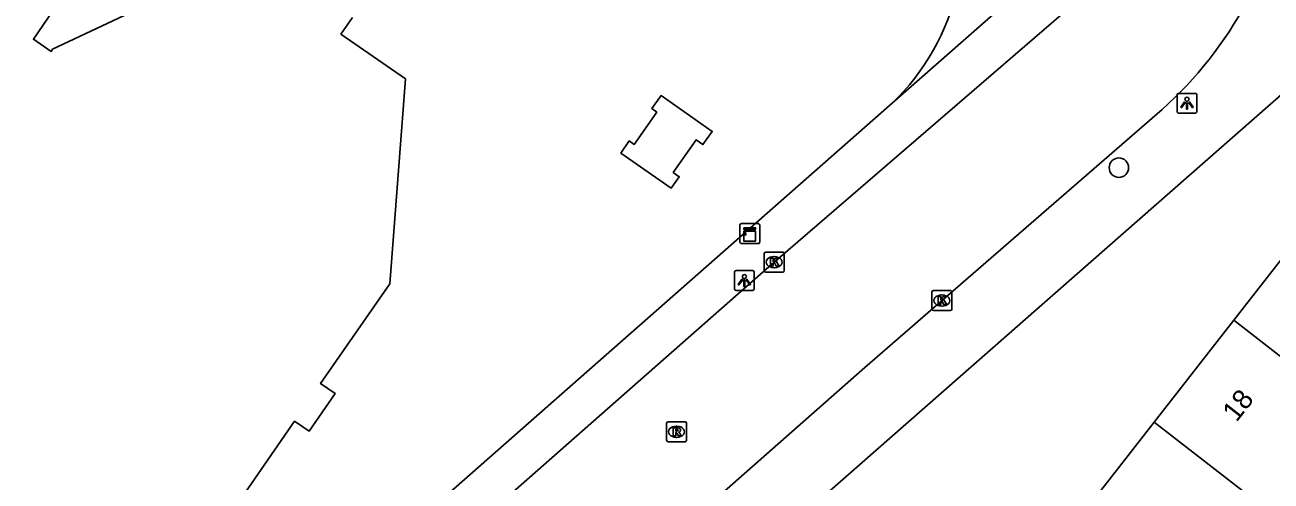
# Model space of a CAD drawing. Extents: x 158352 to 159489, y 383828 to 384597.
# Drawn here: x 158926.2 to 158988.7, y 383970.6 to 383993.5 of the extents above; entities that cross this region are included whole.
import ezdxf

# ---------------------------------------------------------------- set-up
doc = ezdxf.new("R2010")
doc.units = 0
for name, color, linetype in [('IMGEO_Boom', 7, 'Continuous'), ('IMGEO_Kast', 7, 'Continuous'), ('IMGEO_Kolk', 7, 'Continuous'), ('IMGEO_Lichtpunt', 7, 'Continuous'), ('IMGEO_Pand', 7, 'Continuous'), ('IMGEO_Pand_nummerreeks', 7, 'Continuous'), ('IMGEO_Rijbaan_lokaal_open', 7, 'Continuous'), ('IMGEO_Rioolput', 7, 'Continuous'), ('IMGEO_Voetpad_open', 7, 'Continuous')]:
    doc.layers.add(name, color=color, linetype=linetype)

msp = doc.modelspace()

# ---------------------------------------------------------------- linework, layer by layer
at = {"layer": 'IMGEO_Boom'}
msp.add_circle((158981.095, 383986.358), 0.489, dxfattribs=at)
at = {"layer": 'IMGEO_Kast'}
for p, q in [((158962.075, 383982.624), (158962.075, 383983.465)), ((158962.075, 383983.465), (158962.075, 383982.624)), ((158962.15, 383983.549), (158962.991, 383983.549)), ((158962.991, 383983.549), (158962.15, 383983.549)), ((158963.075, 383983.474), (158963.075, 383982.633)), ((158963.075, 383982.633), (158963.075, 383983.474)), ((158963, 383982.549), (158962.159, 383982.549)), ((158962.159, 383982.549), (158963, 383982.549))]:
    msp.add_line(p, q, dxfattribs=at)
for points in [[(158962.27, 383983.339), (158962.87, 383983.339), (158962.87, 383983.254), (158962.27, 383983.254), (158962.27, 383983.339)], [(158962.27, 383983.164), (158962.87, 383983.164), (158962.87, 383982.675), (158962.27, 383982.675), (158962.27, 383983.164)]]:
    msp.add_lwpolyline(points, dxfattribs=at)
msp.add_circle((158962.354, 383983.013), 0.0377, dxfattribs=at)
for centre, start, end in [((158962.153, 383983.471), 92.4484, 184.28452), ((158962.153, 383983.471), 92.4484, 184.28452), ((158962.997, 383983.471), 2.4484, 94.28452), ((158962.997, 383983.471), 2.4484, 94.28452), ((158962.153, 383982.627), 182.4484, 274.28452), ((158962.153, 383982.627), 182.4484, 274.28452), ((158962.997, 383982.627), 272.4484, 4.28452), ((158962.997, 383982.627), 272.4484, 4.28452)]:
    msp.add_arc(centre, 0.0779, start, end, dxfattribs=at)
at = {"layer": 'IMGEO_Kolk'}
for p, q in [((158963.299, 383981.188), (158963.299, 383982.04)), ((158963.374, 383982.114), (158964.226, 383982.114)), ((158964.3, 383982.04), (158964.3, 383981.188)), ((158963.787, 383981.894), (158963.812, 383981.894)), ((158964.226, 383981.114), (158963.374, 383981.114)), ((158963.81, 383981.334), (158963.785, 383981.334)), ((158971.711, 383979.26), (158971.711, 383980.112)), ((158971.786, 383980.186), (158972.638, 383980.186)), ((158972.712, 383980.112), (158972.712, 383979.26)), ((158972.199, 383979.966), (158972.224, 383979.966)), ((158972.638, 383979.186), (158971.786, 383979.186)), ((158972.222, 383979.406), (158972.197, 383979.406))]:
    msp.add_line(p, q, dxfattribs=at)
for points in [[(158963.299, 383981.188), (158963.299, 383982.04)], [(158963.374, 383982.114), (158964.226, 383982.114)], [(158964.3, 383982.04), (158964.3, 383981.188)], [(158963.62, 383981.814), (158963.743, 383981.814), (158963.743, 383981.663), (158963.873, 383981.814), (158964.037, 383981.814), (158963.891, 383981.663), (158964.044, 383981.414), (158963.892, 383981.414), (158963.807, 383981.578), (158963.743, 383981.511), (158963.743, 383981.414), (158963.62, 383981.414), (158963.62, 383981.814)], [(158964.226, 383981.114), (158963.374, 383981.114)], [(158971.711, 383979.26), (158971.711, 383980.112)], [(158971.786, 383980.186), (158972.638, 383980.186)], [(158972.712, 383980.112), (158972.712, 383979.26)], [(158972.032, 383979.886), (158972.155, 383979.886), (158972.155, 383979.735), (158972.285, 383979.886), (158972.449, 383979.886), (158972.303, 383979.735), (158972.456, 383979.486), (158972.304, 383979.486), (158972.219, 383979.65), (158972.155, 383979.583), (158972.155, 383979.486), (158972.032, 383979.486), (158972.032, 383979.886)], [(158972.638, 383979.186), (158971.786, 383979.186)]]:
    msp.add_lwpolyline(points, dxfattribs=at)
for centre, start, end in [((158963.376, 383982.038), 91.55205, 178.44795), ((158963.376, 383982.038), 91.55205, 178.44795), ((158964.224, 383982.038), 1.55205, 88.44795), ((158964.224, 383982.038), 1.55205, 88.44795), ((158963.376, 383981.19), 181.55205, 268.44795), ((158963.376, 383981.19), 181.55205, 268.44795), ((158964.224, 383981.19), 271.55205, 358.44795), ((158964.224, 383981.19), 271.55205, 358.44795), ((158971.788, 383980.11), 91.55205, 178.44795), ((158971.788, 383980.11), 91.55205, 178.44795), ((158972.636, 383980.11), 1.55205, 88.44795), ((158972.636, 383980.11), 1.55205, 88.44795), ((158971.788, 383979.262), 181.55205, 268.44795), ((158971.788, 383979.262), 181.55205, 268.44795), ((158972.636, 383979.262), 271.55205, 358.44795), ((158972.636, 383979.262), 271.55205, 358.44795)]:
    msp.add_arc(centre, 0.0765, start, end, dxfattribs=at)
for centre, major_axis, ratio, start_param, end_param in [((158963.786, 383981.614), (-0.387, 0.002), 0.722429, 4.712389, 7.853982), ((158963.811, 383981.614), (-0.39, 0.002), 0.717154, 1.570796, 4.712389), ((158972.198, 383979.686), (-0.387, 0.002), 0.722429, 4.712389, 7.853982), ((158972.223, 383979.686), (-0.39, 0.002), 0.717154, 1.570796, 4.712389)]:
    msp.add_ellipse(centre, major_axis=major_axis, ratio=ratio, start_param=start_param, end_param=end_param, dxfattribs=at)
at = {"layer": 'IMGEO_Lichtpunt'}
for p, q in [((158984.012, 383989.994), (158984.012, 383989.187)), ((158984.012, 383989.994), (158984.012, 383989.187)), ((158984.914, 383990.089), (158984.106, 383990.089)), ((158984.914, 383990.089), (158984.106, 383990.089)), ((158985.008, 383989.187), (158985.008, 383989.994)), ((158985.008, 383989.187), (158985.008, 383989.994)), ((158984.106, 383989.093), (158984.914, 383989.093)), ((158984.106, 383989.093), (158984.914, 383989.093)), ((158961.805, 383981.094), (158961.805, 383980.287)), ((158961.805, 383981.094), (158961.805, 383980.287)), ((158962.707, 383981.189), (158961.899, 383981.189)), ((158962.707, 383981.189), (158961.899, 383981.189)), ((158962.801, 383980.287), (158962.801, 383981.094)), ((158962.801, 383980.287), (158962.801, 383981.094)), ((158961.899, 383980.193), (158962.707, 383980.193)), ((158961.899, 383980.193), (158962.707, 383980.193))]:
    msp.add_line(p, q, dxfattribs=at)
for points in [[(158984.386, 383989.658), (158984.425, 383989.63), (158984.237, 383989.368), (158984.199, 383989.395), (158984.386, 383989.658)], [(158984.488, 383989.61), (158984.535, 383989.61), (158984.535, 383989.288), (158984.488, 383989.288), (158984.488, 383989.61)], [(158984.598, 383989.63), (158984.636, 383989.657), (158984.823, 383989.395), (158984.784, 383989.367), (158984.598, 383989.63)], [(158962.179, 383980.758), (158962.218, 383980.73), (158962.03, 383980.468), (158961.992, 383980.495), (158962.179, 383980.758)], [(158962.391, 383980.73), (158962.429, 383980.757), (158962.616, 383980.495), (158962.577, 383980.467), (158962.391, 383980.73)], [(158962.281, 383980.71), (158962.328, 383980.71), (158962.328, 383980.388), (158962.281, 383980.388), (158962.281, 383980.71)]]:
    msp.add_lwpolyline(points, dxfattribs=at)
for centre in [(158984.511, 383989.792), (158962.304, 383980.892)]:
    msp.add_circle(centre, 0.0994, dxfattribs=at)
for centre, start, end in [((158984.106, 383989.994), 90, 180), ((158984.106, 383989.994), 90, 180), ((158984.914, 383989.994), 0, 90), ((158984.914, 383989.994), 0, 90), ((158984.106, 383989.187), 180, 270), ((158984.106, 383989.187), 180, 270), ((158984.914, 383989.187), 270, 0), ((158984.914, 383989.187), 270, 360), ((158961.899, 383981.094), 90, 180), ((158961.899, 383981.094), 90, 180), ((158962.707, 383981.094), 0, 90), ((158962.707, 383981.094), 0, 90), ((158961.899, 383980.287), 180, 270), ((158961.899, 383980.287), 180, 270), ((158962.707, 383980.287), 270, 0), ((158962.707, 383980.287), 270, 360)]:
    msp.add_arc(centre, 0.0946, start, end, dxfattribs=at)
at = {"layer": 'IMGEO_Pand'}
for points in [[(158928.074, 383994.931), (158926.632, 383992.802), (158927.522, 383992.19), (158927.594, 383992.301), (158936.928, 383996.707)], [(158942.641, 383993.895), (158942.064, 383993.055)], [(158942.064, 383993.055), (158945.302, 383990.812), (158944.51, 383980.531), (158941.041, 383975.522), (158941.772, 383975.016), (158940.461, 383973.122), (158939.733, 383973.626), (158936.229, 383968.568), (158927.106, 383964.273), (158923.783, 383966.575), (158923.258, 383965.819), (158921.407, 383967.086), (158921.917, 383967.823), (158921.65, 383968.008), (158918.613, 383970.106), (158919.414, 383980.407), (158920.76, 383982.358), (158918.578, 383983.891), (158917.999, 383983.086)], [(158957.915, 383989.146), (158957.664, 383989.323), (158958.125, 383989.98), (158960.688, 383988.18), (158960.221, 383987.515), (158959.884, 383987.752), (158958.734, 383986.115), (158959.033, 383985.904), (158958.623, 383985.321), (158956.103, 383987.091), (158956.529, 383987.697), (158956.775, 383987.524), (158957.915, 383989.146)], [(158986.865, 383978.704), (158990.865, 383983.828)], [(158982.869, 383973.585), (158986.865, 383978.704)], [(158994.317, 383972.887), (158986.865, 383978.704)], [(158978.88, 383968.476), (158982.869, 383973.585)], [(158982.869, 383973.585), (158990.329, 383967.786)]]:
    msp.add_lwpolyline(points, dxfattribs=at)
at = {"layer": 'IMGEO_Rijbaan_lokaal_open'}
for points in [[(158932.122, 383953.722), (158963.526, 383981.375), (158979.284, 383994.988)], [(158983.266, 383989.284), (158968.343, 383976.328), (158960.04, 383969.004), (158933.072, 383945.457), (158926.205, 383939.436)]]:
    msp.add_lwpolyline(points, dxfattribs=at)
msp.add_arc((158970.079, 384004.041), 19.79, 311.78527, 331.68286, dxfattribs=at)
at = {"layer": 'IMGEO_Rioolput'}
for p, q in [((158958.401, 383972.673), (158958.401, 383973.525)), ((158958.476, 383973.599), (158959.328, 383973.599)), ((158958.889, 383973.379), (158958.914, 383973.379)), ((158959.402, 383973.525), (158959.402, 383972.673)), ((158958.912, 383972.819), (158958.887, 383972.819)), ((158959.328, 383972.599), (158958.476, 383972.599))]:
    msp.add_line(p, q, dxfattribs=at)
for points in [[(158958.401, 383972.673), (158958.401, 383973.525)], [(158958.476, 383973.599), (158959.328, 383973.599)], [(158958.99, 383973.297), (158958.738, 383973.299), (158958.738, 383972.899)], [(158959.402, 383973.525), (158959.402, 383972.673)], [(158958.738, 383972.899), (158958.862, 383972.899), (158958.862, 383973.061), (158958.873, 383973.061)], [(158958.916, 383973.218), (158958.862, 383973.218), (158958.862, 383973.137)], [(158958.862, 383973.137), (158958.914, 383973.137)], [(158958.92, 383973.032), (158958.991, 383972.899), (158959.131, 383972.899), (158959.066, 383973.025)], [(158959.328, 383972.599), (158958.476, 383972.599)]]:
    msp.add_lwpolyline(points, dxfattribs=at)
for centre, radius, start, end in [((158958.478, 383973.523), 0.0765, 91.55205, 178.44795), ((158958.478, 383973.523), 0.0765, 91.55205, 178.44795), ((158958.989, 383973.187), 0.109, 350.36119, 89.41601), ((158959.326, 383973.523), 0.0765, 1.55205, 88.44795), ((158959.326, 383973.523), 0.0765, 1.55205, 88.44795), ((158958.478, 383972.675), 0.0765, 181.55205, 268.44795), ((158958.478, 383972.675), 0.0765, 181.55205, 268.44795), ((158958.872, 383973.008), 0.0533, 26.02933, 88.69889), ((158958.898, 383973.326), 0.19, 274.7715, 282.96867), ((158958.922, 383973.122), 0.0964, 77.00612, 93.18647), ((158958.936, 383973.179), 0.0378, 276.66336, 79.67722), ((158958.987, 383973.187), 0.112, 277.58423, 350.98172), ((158958.971, 383972.972), 0.108, 29.51342, 73.79051), ((158959.326, 383972.675), 0.0765, 271.55205, 358.44795), ((158959.326, 383972.675), 0.0765, 271.55205, 358.44795)]:
    msp.add_arc(centre, radius, start, end, dxfattribs=at)
for centre, major_axis, ratio, start_param, end_param in [((158958.888, 383973.099), (-0.387, 0.002), 0.722429, 4.712389, 7.853982), ((158958.913, 383973.099), (-0.39, 0.002), 0.717154, 1.570796, 4.712389)]:
    msp.add_ellipse(centre, major_axis=major_axis, ratio=ratio, start_param=start_param, end_param=end_param, dxfattribs=at)
at = {"layer": 'IMGEO_Voetpad_open'}
for points in [[(158980.456, 384000.624), (158980.114, 384000), (158978.773, 383997.554), (158969.722, 383989.587)], [(158990.338, 383990.981), (158965.629, 383969.277)], [(158969.722, 383989.587), (158930.848, 383955.369)]]:
    msp.add_lwpolyline(points, dxfattribs=at)
msp.add_arc((158961.562, 383998.028), 11.74, 314.03062, 347.16531, dxfattribs=at)

# ---------------------------------------------------------------- texts
at = {"layer": 'IMGEO_Pand_nummerreeks'}
msp.add_text('18', height=1, rotation=52.02217, dxfattribs=at).set_placement((158986.999, 383973.547))

doc.saveas('drawing.dxf')
